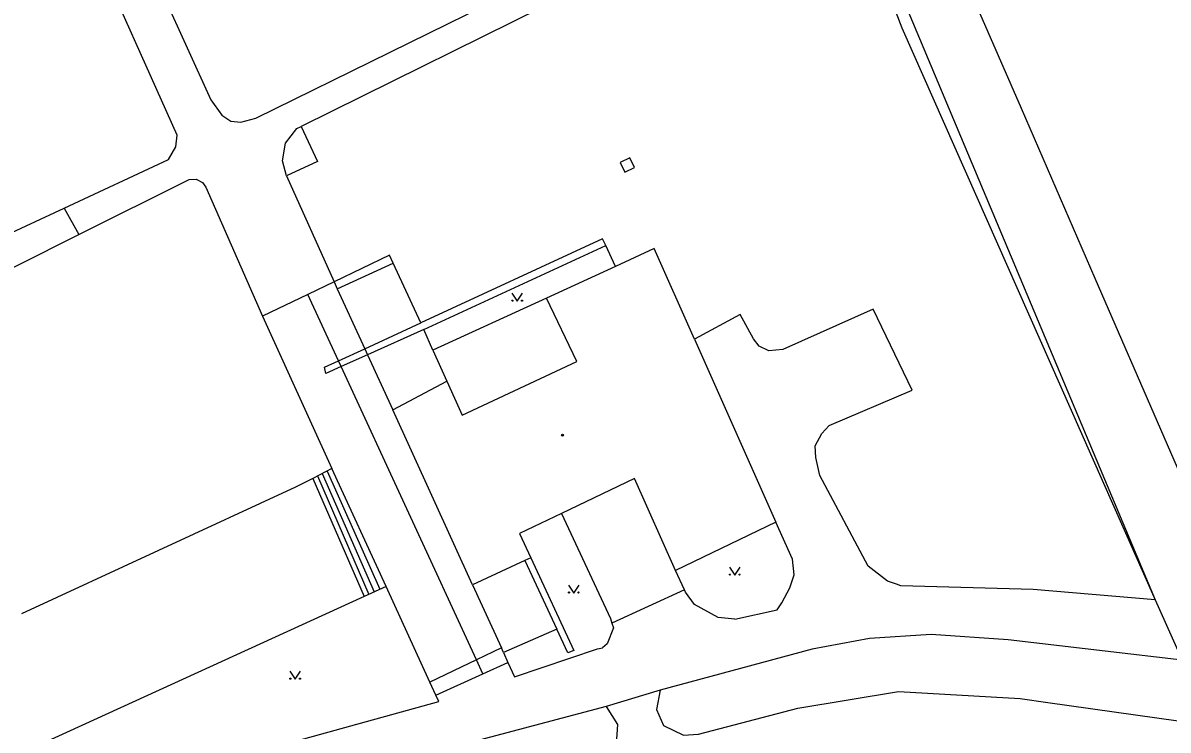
# Model space of a CAD drawing. Extents: x -595546 to -593986, y -1160845 to -1159202.
# Drawn here: x -595328.2 to -595221.6, y -1159895.1 to -1159829.2 of the extents above; entities that cross this region are included whole.
import ezdxf

# ---------------------------------------------------------------- set-up
doc = ezdxf.new("R2010")
doc.units = 0
for name, color, linetype in [('DOP - kresba z DSPS bez souradnic', 7, 'Continuous'), ('Level 26', 7, 'Continuous'), ('Level 36', 7, 'Continuous'), ('Level 39', 7, 'Continuous'), ('Specificka linie pasportu komunikaci', 7, 'Continuous'), ('TM - budovy zdene_ betonove - VP', 7, 'Continuous'), ('TM - chodniky - VP', 7, 'Continuous'), ('TM - komunikace - VP', 7, 'Continuous'), ('TM - plot drateny_ kovovy - VP', 7, 'Continuous'), ('TM - rozhrani ploch obecne - VP', 7, 'Continuous'), ('TM - schody - VP', 7, 'Continuous')]:
    doc.layers.add(name, color=color, linetype=linetype)

msp = doc.modelspace()

# ---------------------------------------------------------------- linework, layer by layer
at = {"layer": 'DOP - kresba z DSPS bez souradnic'}
for points in [[(-595268.89, -1159891.41), (-595269.21, -1159893.21), (-595268.57, -1159894.71), (-595266.72, -1159895.6), (-595265.32, -1159895.5), (-595256.05, -1159893.09), (-595246.69, -1159891.53), (-595235.36, -1159892.2), (-595232.77, -1159892.57), (-595173.62, -1159900.87), (-595148.3, -1159904.63), (-595141.72, -1159906.17), (-595139.48, -1159905.48), (-595138.52, -1159903.81), (-595138.69, -1159901.97)], [(-595273.92, -1159892.94), (-595272.87, -1159894.6), (-595272.97, -1159896.45), (-595274, -1159897.92), (-595324.96, -1159912.19)]]:
    msp.add_lwpolyline(points, dxfattribs=at)
at = {"layer": 'Level 26'}
msp.add_lwpolyline([(-595272.61, -1159842.24), (-595272.17, -1159843.14), (-595271.27, -1159842.7), (-595271.71, -1159841.8)], close=True, dxfattribs=at)
at = {"layer": 'Level 36'}
for points in [[(-595282.7, -1159854.41), (-595282.2, -1159855.16), (-595281.7, -1159854.41)], [(-595262.44, -1159879.94), (-595261.94, -1159880.69), (-595261.44, -1159879.94)], [(-595277.43, -1159881.61), (-595276.93, -1159882.36), (-595276.43, -1159881.61)], [(-595303.38, -1159889.64), (-595302.88, -1159890.39), (-595302.38, -1159889.64)]]:
    msp.add_lwpolyline(points, dxfattribs=at)
for centre in [(-595282.65, -1159855.11), (-595281.75, -1159855.11), (-595262.39, -1159880.64), (-595261.49, -1159880.64), (-595277.38, -1159882.31), (-595276.48, -1159882.31), (-595303.33, -1159890.34), (-595302.43, -1159890.34)]:
    msp.add_circle(centre, 0.05, dxfattribs=at)
at = {"layer": 'Level 39'}
for radius in [0.09, 0.0398]:
    msp.add_circle((-595277.99, -1159867.65), radius, dxfattribs=at)
at = {"layer": 'Specificka linie pasportu komunikaci'}
for points in [[(-595215.51, -1159882.62), (-595228.35, -1159853.06), (-595235.23, -1159837.21), (-595240.46, -1159825.15)], [(-595324.41, -1159846.48), (-595323.02, -1159848.96)]]:
    msp.add_lwpolyline(points, dxfattribs=at)
at = {"layer": 'TM - budovy zdene_ betonove - VP'}
for points in [[(-595269.44, -1159850.25), (-595273.06, -1159851.92)], [(-595265.69, -1159858.69), (-595269.44, -1159850.25)], [(-595273.06, -1159851.92), (-595279.48, -1159854.87)], [(-595276.66, -1159860.77), (-595279.48, -1159854.87)], [(-595265.69, -1159858.69), (-595258.1, -1159875.74)], [(-595287.33, -1159865.78), (-595276.66, -1159860.77)], [(-595293.8, -1159865.28), (-595288.76, -1159862.62)], [(-595288.76, -1159862.62), (-595287.33, -1159865.78)], [(-595286.36, -1159881.58), (-595293.8, -1159865.28)], [(-595271.29, -1159871.69), (-595278.07, -1159874.94)], [(-595267.44, -1159880.25), (-595271.29, -1159871.69)], [(-595278.07, -1159874.94), (-595281.99, -1159876.81)], [(-595258.1, -1159875.74), (-595267.44, -1159880.25)], [(-595281.99, -1159876.81), (-595280.94, -1159879.08)], [(-595281.48, -1159879.33), (-595286.36, -1159881.58)], [(-595280.94, -1159879.08), (-595281.48, -1159879.33)]]:
    msp.add_lwpolyline(points, dxfattribs=at)
at = {"layer": 'TM - chodniky - VP'}
for points in [[(-595281.51, -1159825.77), (-595279.47, -1159824.49), (-595279.33, -1159823.24), (-595279.75, -1159821.92), (-595291.3, -1159796.8), (-595288.31, -1159795.6), (-595275.98, -1159822.53), (-595275.94, -1159823.9), (-595276.33, -1159825.22), (-595276.95, -1159826.31), (-595302.32, -1159838.87)], [(-595324.41, -1159846.48), (-595314.69, -1159841.95), (-595313.99, -1159840.79), (-595313.89, -1159839.69), (-595322.11, -1159821.27), (-595325.41, -1159813.67), (-595321.73, -1159811.98), (-595317.35, -1159821.84), (-595310.73, -1159836.41), (-595309.71, -1159837.83), (-595308.87, -1159838.37), (-595307.94, -1159838.47), (-595306.56, -1159838.11), (-595281.51, -1159825.77)], [(-595356.53, -1159828.37), (-595344.68, -1159854.57), (-595344, -1159855.38), (-595343.53, -1159855.38), (-595324.41, -1159846.48)], [(-595303.7, -1159843.49), (-595304.05, -1159842.07), (-595303.78, -1159840.43), (-595302.73, -1159839.08), (-595302.32, -1159838.87)], [(-595323.02, -1159848.96), (-595312.77, -1159843.83), (-595312.12, -1159843.79), (-595311.53, -1159844.1), (-595311.22, -1159844.54)], [(-595303.7, -1159843.49), (-595299.25, -1159853.35)], [(-595311.22, -1159844.54), (-595305.94, -1159856.57)], [(-595341.97, -1159858.39), (-595340.16, -1159857.54), (-595323.02, -1159848.96)], [(-595299.25, -1159853.35), (-595298.96, -1159854)], [(-595298.96, -1159854), (-595296.4, -1159859.59)], [(-595249.03, -1159855.91), (-595257.45, -1159859.66)], [(-595245.41, -1159863.44), (-595249.03, -1159855.91)], [(-595305.94, -1159856.57), (-595299.46, -1159870.76)], [(-595261.42, -1159856.4), (-595265.69, -1159858.69)], [(-595260.19, -1159858.66), (-595261.42, -1159856.4)], [(-595259.65, -1159859.34), (-595260.19, -1159858.66)], [(-595296.4, -1159859.59), (-595296.14, -1159860.16)], [(-595296.14, -1159860.16), (-595293.8, -1159865.28)], [(-595258.77, -1159859.8), (-595259.65, -1159859.34)], [(-595257.45, -1159859.66), (-595258.77, -1159859.8)], [(-595253.14, -1159866.76), (-595245.41, -1159863.44)], [(-595254.43, -1159868.65), (-595253.82, -1159867.49)], [(-595253.82, -1159867.49), (-595253.14, -1159866.76)], [(-595254.38, -1159869.73), (-595254.43, -1159868.65)], [(-595254.01, -1159871.42), (-595254.38, -1159869.73)], [(-595299.46, -1159870.76), (-595301.25, -1159871.68)], [(-595301.25, -1159871.68), (-595302.84, -1159872.5)], [(-595249.51, -1159879.84), (-595254.01, -1159871.42)], [(-595302.84, -1159872.5), (-595328.39, -1159884.3)], [(-595278.07, -1159874.94), (-595273.52, -1159884.73)], [(-595256.57, -1159879.19), (-595258.1, -1159875.74)], [(-595256.41, -1159880.67), (-595256.57, -1159879.19)], [(-595266.62, -1159882.07), (-595267.44, -1159880.25)], [(-595247.71, -1159881.26), (-595249.51, -1159879.84)], [(-595256.79, -1159881.87), (-595256.41, -1159880.67)], [(-595246.88, -1159881.54), (-595247.71, -1159881.26)], [(-595246.46, -1159881.69), (-595246.88, -1159881.54)], [(-595294.42, -1159881.75), (-595296.47, -1159882.69)], [(-595290.34, -1159890.68), (-595294.42, -1159881.75)], [(-595286.36, -1159881.58), (-595283.66, -1159887.48)], [(-595266.52, -1159882.28), (-595266.62, -1159882.07)], [(-595265.7, -1159883.44), (-595266.52, -1159882.28)], [(-595257.54, -1159883.26), (-595256.79, -1159881.87)], [(-595234.14, -1159882.03), (-595246.46, -1159881.69)], [(-595222.76, -1159882.98), (-595234.14, -1159882.03)], [(-595296.47, -1159882.69), (-595326.36, -1159896.34)], [(-595263.48, -1159884.64), (-595265.7, -1159883.44)], [(-595257.98, -1159883.93), (-595257.54, -1159883.26)], [(-595222.76, -1159882.98), (-595220.26, -1159888.63)], [(-595273.52, -1159884.73), (-595273.38, -1159885.17)], [(-595261.93, -1159884.79), (-595263.48, -1159884.64)], [(-595261.93, -1159884.79), (-595257.98, -1159883.93)], [(-595273.24, -1159885.61), (-595273.82, -1159887.08)], [(-595273.38, -1159885.17), (-595273.24, -1159885.61)], [(-595249.39, -1159886.6), (-595254.72, -1159887.59)], [(-595243.64, -1159886.22), (-595249.39, -1159886.6)], [(-595236.47, -1159886.72), (-595243.64, -1159886.22)], [(-595220.26, -1159888.63), (-595236.47, -1159886.72)], [(-595283.48, -1159887.91), (-595283.66, -1159887.48)], [(-595283.48, -1159887.91), (-595283.06, -1159888.84)], [(-595282.46, -1159890.18), (-595274.72, -1159887.57)], [(-595274.72, -1159887.57), (-595274.25, -1159887.47)], [(-595273.82, -1159887.08), (-595274.25, -1159887.47)], [(-595254.72, -1159887.59), (-595268.89, -1159891.41)], [(-595283.06, -1159888.84), (-595282.46, -1159890.18)], [(-595289.79, -1159891.89), (-595290.34, -1159890.68)], [(-595289.49, -1159892.46), (-595289.79, -1159891.89)], [(-595273.92, -1159892.94), (-595327.2, -1159907.06)], [(-595321.38, -1159901.28), (-595289.49, -1159892.46)]]:
    msp.add_lwpolyline(points, dxfattribs=at)
at = {"layer": 'TM - komunikace - VP'}
msp.add_lwpolyline([(-595247.73, -1159823.47), (-595222.76, -1159882.98)], dxfattribs=at)
at = {"layer": 'TM - plot drateny_ kovovy - VP'}
for points in [[(-595250.57, -1159818.69), (-595246.38, -1159829.68)], [(-595246.38, -1159829.68), (-595222.76, -1159882.98)]]:
    msp.add_lwpolyline(points, dxfattribs=at)
at = {"layer": 'TM - rozhrani ploch obecne - VP'}
for points in [[(-595302.32, -1159838.87), (-595300.81, -1159842.15), (-595303.7, -1159843.49)], [(-595274.26, -1159849.35), (-595291.17, -1159857.17)], [(-595273.95, -1159849.98), (-595274.26, -1159849.35)], [(-595290.89, -1159857.81), (-595273.95, -1159849.98)], [(-595273.06, -1159851.92), (-595273.95, -1159849.98)], [(-595294.09, -1159850.88), (-595299.25, -1159853.35)], [(-595298.96, -1159854), (-595293.75, -1159851.61)], [(-595293.75, -1159851.61), (-595294.09, -1159850.88)], [(-595291.17, -1159857.17), (-595293.75, -1159851.61)], [(-595299.25, -1159853.35), (-595301.71, -1159854.53)], [(-595301.71, -1159854.53), (-595305.94, -1159856.57)], [(-595298.85, -1159860.72), (-595301.71, -1159854.53)], [(-595279.48, -1159854.87), (-595290.06, -1159859.73)], [(-595296.4, -1159859.59), (-595291.17, -1159857.17)], [(-595290.89, -1159857.81), (-595296.14, -1159860.16)], [(-595290.06, -1159859.73), (-595290.89, -1159857.81)], [(-595298.85, -1159860.72), (-595296.4, -1159859.59)], [(-595296.14, -1159860.16), (-595298.6, -1159861.26)], [(-595290.06, -1159859.73), (-595288.76, -1159862.62)], [(-595298.6, -1159861.26), (-595300.04, -1159861.9), (-595300.14, -1159861.32), (-595298.85, -1159860.72)], [(-595298.6, -1159861.26), (-595298.85, -1159860.72)], [(-595285.99, -1159888.59), (-595298.6, -1159861.26)], [(-595294.42, -1159881.75), (-595299.46, -1159870.76)], [(-595301.25, -1159871.68), (-595296.47, -1159882.69)], [(-595281.48, -1159879.33), (-595278.52, -1159885.73)], [(-595280.94, -1159879.08), (-595276.93, -1159887.72)], [(-595266.62, -1159882.07), (-595273.38, -1159885.17)], [(-595278.52, -1159885.73), (-595283.48, -1159887.91)], [(-595277.49, -1159887.93), (-595278.52, -1159885.73)], [(-595283.66, -1159887.48), (-595285.99, -1159888.59)], [(-595276.93, -1159887.72), (-595277.49, -1159887.93)], [(-595285.99, -1159888.59), (-595290.34, -1159890.68)], [(-595285.39, -1159889.89), (-595285.99, -1159888.59)], [(-595285.39, -1159889.89), (-595283.06, -1159888.84)], [(-595289.79, -1159891.89), (-595285.39, -1159889.89)], [(-595268.89, -1159891.41), (-595273.92, -1159892.94)]]:
    msp.add_lwpolyline(points, dxfattribs=at)
at = {"layer": 'TM - schody - VP'}
for points in [[(-595300.8, -1159871.45), (-595296.01, -1159882.48)], [(-595300.36, -1159871.22), (-595295.51, -1159882.25)], [(-595299.91, -1159870.99), (-595294.99, -1159882.01)]]:
    msp.add_lwpolyline(points, dxfattribs=at)

doc.saveas('drawing.dxf')
